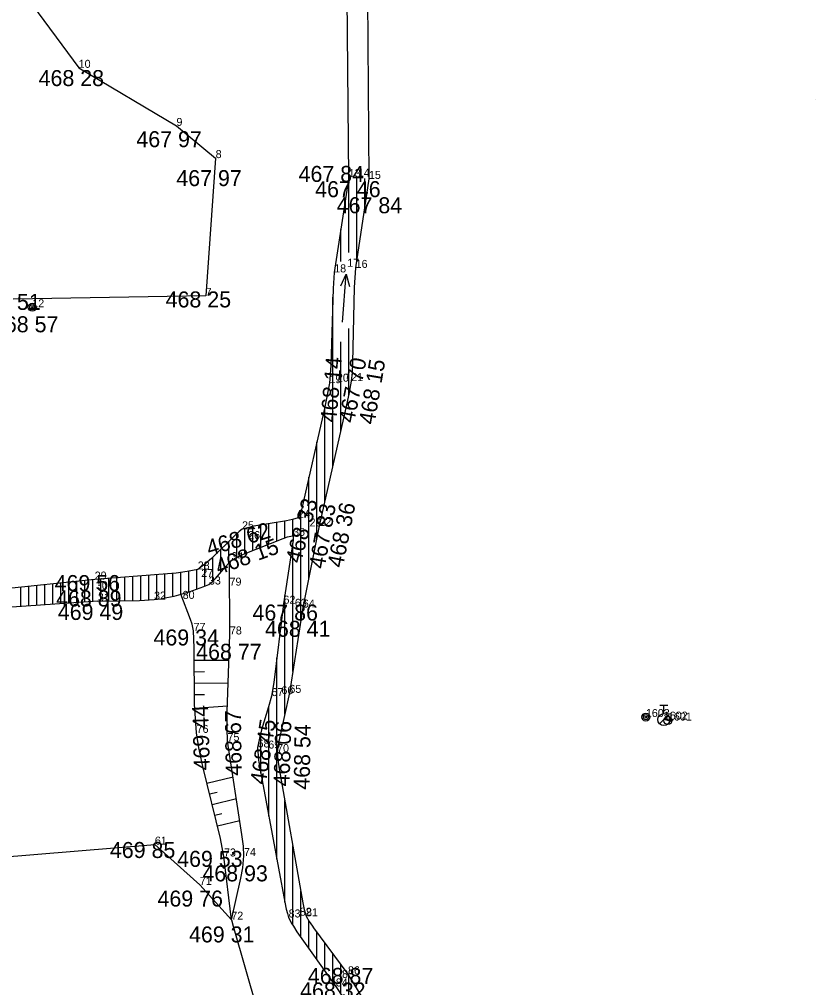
# Model space of a CAD drawing. Extents: x -559180 to -551373, y -1076947 to -1072071.
# Drawn here: x -553713.4 to -553663.6, y -1075753.8 to -1075693.3 of the extents above; entities that cross this region are included whole.
import ezdxf

# ---------------------------------------------------------------- set-up
doc = ezdxf.new("R2010")
doc.units = 0
for name, color, linetype in [('12_PLOTY', 7, 'Continuous'), ('1_VODA_ZN', 7, 'Continuous'), ('20_EL_ZN', 7, 'Continuous'), ('26_SRAFY', 7, 'Continuous'), ('27_HRANA_PATA', 7, 'Continuous'), ('28_VODA', 7, 'Continuous'), ('2_VODOVOD', 7, 'Continuous'), ('32', 7, 'Continuous'), ('3_BODY', 7, 'Continuous'), ('6_VYSKY', 7, 'Continuous')]:
    doc.layers.add(name, color=color, linetype=linetype)

# ---------------------------------------------------------------- blocks, each defined once
blk = doc.blocks.new('SLDP')
at = {"layer": '20_EL_ZN'}
for radius in [0.25, 0.158, 0.05]:
    blk.add_circle((0, 0), radius, dxfattribs=at)
blk = doc.blocks.new('VOTOK')
at = {"layer": '28_VODA'}
for p, q in [((-3, 0), (0, 0)), ((-0.75, 0.281), (0, 0)), ((0, 0), (-0.75, -0.281))]:
    blk.add_line(p, q, dxfattribs=at)
blk = doc.blocks.new('OSV')
at = {"layer": '1_VODA_ZN'}
for radius in [0.25, 0.158, 0.05]:
    blk.add_circle((0, 0), radius, dxfattribs=at)
blk = doc.blocks.new('HYP')
at = {"layer": '1_VODA_ZN'}
for p, q in [((-0.25, 0.9), (0.25, 0.9)), ((0, 0.375), (0, 0.9)), ((-0.265, -0.265), (0.265, 0.265))]:
    blk.add_line(p, q, dxfattribs=at)
blk.add_circle((0, 0), 0.375, dxfattribs=at)
blk = doc.blocks.new('SV')
at = {"layer": '1_VODA_ZN'}
blk.add_circle((0, 0), 0.25, dxfattribs=at)
blk = doc.blocks.new('POINT_DISPLAY')
blk.add_line((0, 0), (0, 0))

msp = doc.modelspace()

# ---------------------------------------------------------------- linework, layer by layer
at = {"layer": '12_PLOTY'}
for p, q in [((-553713.36, -1075691.4), (-553709.7, -1075696.37)), ((-553709.7, -1075696.37), (-553703.59, -1075700)), ((-553703.59, -1075700), (-553701.14, -1075702.01)), ((-553701.14, -1075702.01), (-553701.76, -1075710.62)), ((-553701.76, -1075710.62), (-553713.8, -1075710.82)), ((-553715.93, -1075745.79), (-553704.94, -1075744.9)), ((-553704.94, -1075744.9), (-553702.13, -1075747.42)), ((-553702.13, -1075747.42), (-553700.16, -1075749.59)), ((-553700.16, -1075749.59), (-553700.042, -1075750)), ((-553700.042, -1075750), (-553696.94, -1075760.8)), ((-553700.042, -1075750), (-553696.94, -1075760.8))]:
    msp.add_line(p, q, dxfattribs=at)
at = {"layer": '26_SRAFY'}
for p, q in [((-553700.306, -1075733.393), (-553702.473, -1075733.405)), ((-553701.827, -1075734.115), (-553702.469, -1075734.118)), ((-553700.355, -1075734.82), (-553702.465, -1075734.832)), ((-553701.837, -1075735.541), (-553702.461, -1075735.545)), ((-553700.404, -1075736.247), (-553702.439, -1075736.392)), ((-553700.053, -1075740.679), (-553701.685, -1075741.085)), ((-553701.048, -1075741.635), (-553701.519, -1075741.752)), ((-553699.843, -1075742.042), (-553701.353, -1075742.419)), ((-553700.752, -1075742.977), (-553701.187, -1075743.085)), ((-553699.632, -1075743.406), (-553701.021, -1075743.752))]:
    msp.add_line(p, q, dxfattribs=at)
at = {"layer": '27_HRANA_PATA'}
for p, q in [((-553700.25, -1075731.77), (-553700.279, -1075727.273)), ((-553700.16, -1075749.59), (-553700.62, -1075745.64))]:
    msp.add_line(p, q, dxfattribs=at)
for points in [[(-553702.52, -1075731.55), (-553702.616, -1075731.118), (-553702.705, -1075730.839), (-553703.311, -1075729.261)], [(-553702.33, -1075737.92), (-553702.458, -1075736.121), (-553702.477, -1075732.604), (-553702.52, -1075731.55)], [(-553700.4, -1075738.43), (-553700.429, -1075737.619), (-553700.416, -1075736.603), (-553700.25, -1075731.77)], [(-553700.62, -1075745.64), (-553700.83, -1075744.519), (-553701.951, -1075740.018), (-553702.192, -1075738.85), (-553702.33, -1075737.92)], [(-553699.37, -1075745.61), (-553699.409, -1075745.001), (-553699.498, -1075744.277), (-553700.4, -1075738.43)], [(-553700.16, -1075749.59), (-553699.561, -1075746.994), (-553699.447, -1075746.359), (-553699.37, -1075745.61)]]:
    msp.add_lwpolyline(points, dxfattribs=at)
at = {"layer": '28_VODA'}
for p, q in [((-553692.82, -1075703.2), (-553693.074, -1075675.193)), ((-553691.803, -1075675.429), (-553691.56, -1075703.31)), ((-553692.82, -1075703.2), (-553693.73, -1075709.15)), ((-553691.56, -1075703.31), (-553692.39, -1075708.87)), ((-553694.66, -1075724.99), (-553695.69, -1075730.09)), ((-553708.5, -1075729.7), (-553715.69, -1075730.19)), ((-553695.69, -1075730.09), (-553696.53, -1075735.42)), ((-553692.87, -1075753), (-553689.82, -1075758)), ((-553692.87, -1075753), (-553689.82, -1075758)), ((-553693.63, -1075753.76), (-553690.63, -1075758.32)), ((-553693.63, -1075753.76), (-553690.63, -1075758.32))]:
    msp.add_line(p, q, dxfattribs=at)
for points in [[(-553693.73, -1075709.15), (-553693.805, -1075710.166), (-553693.938, -1075714.975), (-553694.03, -1075716.07)], [(-553692.39, -1075708.87), (-553692.485, -1075710.089), (-553692.58, -1075714.771), (-553692.605, -1075715.394), (-553692.67, -1075715.94)], [(-553694.03, -1075716.07), (-553694.345, -1075717.655), (-553695.784, -1075723.979), (-553695.875, -1075724.23), (-553695.99, -1075724.48)], [(-553692.67, -1075715.94), (-553692.808, -1075716.753), (-553692.999, -1075717.617), (-553694.66, -1075724.99)], [(-553695.99, -1075724.48), (-553696.338, -1075724.585), (-553696.711, -1075724.665), (-553698.763, -1075725.012), (-553699.15, -1075725.101), (-553699.49, -1075725.2)], [(-553699.49, -1075725.2), (-553699.676, -1075725.348), (-553699.949, -1075725.59), (-553701.405, -1075727.029), (-553701.814, -1075727.376), (-553702.26, -1075727.71)], [(-553700.15, -1075727.13), (-553699.803, -1075726.942), (-553699.404, -1075726.758), (-553696.917, -1075725.774), (-553696.643, -1075725.678), (-553696.438, -1075725.628), (-553696.3, -1075725.61)], [(-553696.3, -1075725.61), (-553696.286, -1075725.723), (-553696.294, -1075725.875), (-553696.349, -1075726.298), (-553696.9, -1075729.85)], [(-553701.56, -1075728.65), (-553701.332, -1075728.454), (-553701.154, -1075728.27), (-553700.526, -1075727.545), (-553700.15, -1075727.13)], [(-553702.26, -1075727.71), (-553702.911, -1075727.833), (-553703.6, -1075727.931), (-553704.421, -1075728.004), (-553708.7, -1075728.34)], [(-553708.7, -1075728.34), (-553714.7, -1075728.963), (-553715.452, -1075729.029), (-553716.24, -1075729.06)], [(-553704.99, -1075729.59), (-553704.576, -1075729.537), (-553704.193, -1075729.471), (-553703.726, -1075729.372), (-553703.292, -1075729.255), (-553702.787, -1075729.099), (-553702.334, -1075728.938), (-553701.877, -1075728.778), (-553701.56, -1075728.65)], [(-553708.5, -1075729.7), (-553705.908, -1075729.639), (-553704.99, -1075729.59)], [(-553696.9, -1075729.85), (-553697.512, -1075734.763), (-553697.65, -1075735.62)], [(-553696.53, -1075735.42), (-553697.146, -1075738.246), (-553697.237, -1075738.668), (-553697.3, -1075739.12)], [(-553697.65, -1075735.62), (-553697.83, -1075736.288), (-553698.275, -1075737.738), (-553698.405, -1075738.249), (-553698.52, -1075738.83)], [(-553698.52, -1075738.83), (-553698.488, -1075739.322), (-553698.458, -1075739.624), (-553698.402, -1075739.999), (-553696.819, -1075748.504), (-553696.727, -1075748.938), (-553696.658, -1075749.196), (-553696.58, -1075749.45)], [(-553697.3, -1075739.12), (-553697.256, -1075739.602), (-553697.171, -1075740.165), (-553695.69, -1075748.542), (-553695.605, -1075748.945), (-553695.49, -1075749.38)], [(-553696.58, -1075749.45), (-553696.372, -1075749.845), (-553696.274, -1075750)], [(-553695.49, -1075749.38), (-553695.3, -1075749.7), (-553695.091, -1075750)], [(-553696.274, -1075750), (-553696.058, -1075750.344), (-553693.63, -1075753.76)], [(-553696.274, -1075750), (-553696.058, -1075750.344), (-553693.63, -1075753.76)], [(-553695.091, -1075750), (-553695.019, -1075750.103), (-553692.87, -1075753)], [(-553695.091, -1075750), (-553695.019, -1075750.103), (-553692.87, -1075753)]]:
    msp.add_lwpolyline(points, dxfattribs=at)
at = {"layer": '2_VODOVOD'}
for p, q in [((-553672.87, -1075737.15), (-553673.13, -1075737.09)), ((-553672.66, -1075737.21), (-553672.87, -1075737.15))]:
    msp.add_line(p, q, dxfattribs=at)
at = {"layer": '32'}
for p, q in [((-553692.82, -1075707.898), (-553692.82, -1075703.2)), ((-553692.32, -1075708.401), (-553692.32, -1075703.244)), ((-553691.82, -1075705.052), (-553691.82, -1075703.287)), ((-553693.32, -1075708.467), (-553693.32, -1075706.469)), ((-553693.82, -1075721.261), (-553693.82, -1075710.708)), ((-553692.82, -1075716.807), (-553692.82, -1075712.645)), ((-553693.32, -1075719.042), (-553693.32, -1075713.485)), ((-553694.32, -1075723.481), (-553694.32, -1075717.529)), ((-553694.82, -1075725.782), (-553694.82, -1075719.742)), ((-553695.32, -1075728.258), (-553695.32, -1075721.94)), ((-553695.82, -1075730.915), (-553695.82, -1075724.078)), ((-553699.32, -1075726.725), (-553699.32, -1075725.15)), ((-553698.82, -1075726.527), (-553698.82, -1075725.025)), ((-553698.32, -1075726.329), (-553698.32, -1075724.937)), ((-553697.82, -1075726.131), (-553697.82, -1075724.853)), ((-553697.32, -1075725.933), (-553697.32, -1075724.768)), ((-553696.82, -1075725.74), (-553696.82, -1075724.683)), ((-553696.32, -1075725.613), (-553696.32, -1075724.58)), ((-553699.82, -1075726.951), (-553699.82, -1075725.476)), ((-553700.32, -1075727.318), (-553700.32, -1075725.957)), ((-553696.32, -1075734.088), (-553696.32, -1075726.075)), ((-553701.32, -1075728.442), (-553701.32, -1075726.945)), ((-553700.82, -1075727.884), (-553700.82, -1075726.451)), ((-553701.82, -1075728.755), (-553701.82, -1075727.38)), ((-553706.82, -1075729.66), (-553706.82, -1075728.189)), ((-553706.32, -1075729.649), (-553706.32, -1075728.149)), ((-553705.82, -1075729.634), (-553705.82, -1075728.109)), ((-553705.32, -1075729.608), (-553705.32, -1075728.069)), ((-553704.82, -1075729.568), (-553704.82, -1075728.029)), ((-553704.32, -1075729.493), (-553704.32, -1075727.989)), ((-553703.82, -1075729.392), (-553703.82, -1075727.949)), ((-553703.32, -1075729.263), (-553703.32, -1075727.891)), ((-553702.82, -1075729.109), (-553702.82, -1075727.816)), ((-553702.32, -1075728.934), (-553702.32, -1075727.721)), ((-553712.82, -1075729.994), (-553712.82, -1075728.768)), ((-553712.32, -1075729.96), (-553712.32, -1075728.716)), ((-553711.82, -1075729.926), (-553711.82, -1075728.664)), ((-553711.32, -1075729.892), (-553711.32, -1075728.612)), ((-553710.82, -1075729.858), (-553710.82, -1075728.56)), ((-553710.32, -1075729.824), (-553710.32, -1075728.508)), ((-553709.82, -1075729.79), (-553709.82, -1075728.456)), ((-553709.32, -1075729.756), (-553709.32, -1075728.404)), ((-553708.82, -1075729.722), (-553708.82, -1075728.352)), ((-553708.32, -1075729.696), (-553708.32, -1075728.31)), ((-553707.82, -1075729.684), (-553707.82, -1075728.269)), ((-553707.32, -1075729.672), (-553707.32, -1075728.229)), ((-553713.32, -1075730.028), (-553713.32, -1075728.82)), ((-553696.82, -1075736.75), (-553696.82, -1075729.334)), ((-553697.32, -1075745.812), (-553697.32, -1075733.222)), ((-553697.82, -1075743.126), (-553697.82, -1075736.251)), ((-553698.32, -1075740.44), (-553698.32, -1075737.915)), ((-553696.82, -1075748.499), (-553696.82, -1075742.15)), ((-553696.32, -1075749.928), (-553696.32, -1075744.979)), ((-553695.82, -1075750), (-553695.82, -1075747.807)), ((-553695.32, -1075750), (-553695.32, -1075749.666)), ((-553695.82, -1075750.679), (-553695.82, -1075750)), ((-553695.82, -1075750.679), (-553695.82, -1075750)), ((-553695.32, -1075751.382), (-553695.32, -1075750)), ((-553695.32, -1075751.382), (-553695.32, -1075750)), ((-553694.82, -1075752.086), (-553694.82, -1075750.371)), ((-553694.82, -1075752.086), (-553694.82, -1075750.371)), ((-553694.32, -1075752.789), (-553694.32, -1075751.045)), ((-553694.32, -1075752.789), (-553694.32, -1075751.045)), ((-553693.82, -1075753.493), (-553693.82, -1075751.719)), ((-553693.82, -1075753.493), (-553693.82, -1075751.719)), ((-553693.32, -1075754.231), (-553693.32, -1075752.393)), ((-553693.32, -1075754.231), (-553693.32, -1075752.393)), ((-553692.82, -1075754.991), (-553692.82, -1075753.082)), ((-553692.82, -1075754.991), (-553692.82, -1075753.082))]:
    msp.add_line(p, q, dxfattribs=at)

# ---------------------------------------------------------------- block references
at = {"layer": '1_VODA_ZN'}
for name, p in [('POINT_DISPLAY', (-553709.7, -1075696.37)), ('POINT_DISPLAY', (-553663.64, -1075698.344)), ('POINT_DISPLAY', (-553703.59, -1075700)), ('POINT_DISPLAY', (-553701.14, -1075702.01)), ('POINT_DISPLAY', (-553692.82, -1075703.2)), ('POINT_DISPLAY', (-553692.25, -1075703.17)), ('POINT_DISPLAY', (-553691.56, -1075703.31)), ('POINT_DISPLAY', (-553692.91, -1075708.8)), ('POINT_DISPLAY', (-553693.73, -1075709.15)), ('POINT_DISPLAY', (-553692.39, -1075708.87)), ('POINT_DISPLAY', (-553701.76, -1075710.62)), ('POINT_DISPLAY', (-553712.6, -1075711.33)), ('POINT_DISPLAY', (-553694.03, -1075716.07)), ('POINT_DISPLAY', (-553693.56, -1075715.98)), ('POINT_DISPLAY', (-553692.67, -1075715.94)), ('POINT_DISPLAY', (-553695.99, -1075724.48)), ('POINT_DISPLAY', (-553695.27, -1075725.02)), ('POINT_DISPLAY', (-553694.66, -1075724.99)), ('POINT_DISPLAY', (-553699.49, -1075725.2)), ('POINT_DISPLAY', (-553696.3, -1075725.61)), ('POINT_DISPLAY', (-553699.11, -1075725.81)), ('POINT_DISPLAY', (-553700.15, -1075727.13)), ('POINT_DISPLAY', (-553702.26, -1075727.71)), ('POINT_DISPLAY', (-553702.04, -1075728.18)), ('POINT_DISPLAY', (-553708.7, -1075728.34)), ('POINT_DISPLAY', (-553701.56, -1075728.65)), ('POINT_DISPLAY', (-553700.27, -1075728.72)), ('POINT_DISPLAY', (-553708.63, -1075728.95)), ('POINT_DISPLAY', (-553708.5, -1075729.7)), ('POINT_DISPLAY', (-553704.99, -1075729.59)), ('POINT_DISPLAY', (-553703.2, -1075729.55)), ('POINT_DISPLAY', (-553696.9, -1075729.85)), ('POINT_DISPLAY', (-553696.19, -1075730.04)), ('POINT_DISPLAY', (-553695.69, -1075730.09)), ('POINT_DISPLAY', (-553702.52, -1075731.55)), ('POINT_DISPLAY', (-553700.25, -1075731.77)), ('POINT_DISPLAY', (-553696.53, -1075735.42)), ('POINT_DISPLAY', (-553697.65, -1075735.62)), ('POINT_DISPLAY', (-553697.03, -1075735.5)), ('HYP', (-553673.13, -1075737.09)), ('POINT_DISPLAY', (-553674.25, -1075736.93)), ('POINT_DISPLAY', (-553673.13, -1075737.09)), ('SV', (-553672.87, -1075737.15)), ('POINT_DISPLAY', (-553672.87, -1075737.15)), ('POINT_DISPLAY', (-553702.33, -1075737.92)), ('POINT_DISPLAY', (-553700.4, -1075738.43)), ('POINT_DISPLAY', (-553698.52, -1075738.83)), ('POINT_DISPLAY', (-553697.85, -1075738.9)), ('POINT_DISPLAY', (-553697.3, -1075739.12)), ('POINT_DISPLAY', (-553704.94, -1075744.9)), ('POINT_DISPLAY', (-553700.62, -1075745.64)), ('POINT_DISPLAY', (-553699.37, -1075745.61)), ('POINT_DISPLAY', (-553702.13, -1075747.42)), ('POINT_DISPLAY', (-553695.88, -1075749.34)), ('POINT_DISPLAY', (-553700.16, -1075749.59)), ('POINT_DISPLAY', (-553696.58, -1075749.45)), ('POINT_DISPLAY', (-553695.49, -1075749.38)), ('POINT_DISPLAY', (-553693.24, -1075753.23)), ('POINT_DISPLAY', (-553692.87, -1075753)), ('POINT_DISPLAY', (-553693.63, -1075753.76))]:
    msp.add_blockref(name, p, dxfattribs=at)
at = {"layer": '1_VODA_ZN', "rotation": 90}
msp.add_blockref('OSV', (-553674.25, -1075736.93), dxfattribs=at)
at = {"layer": '20_EL_ZN'}
msp.add_blockref('SLDP', (-553712.6, -1075711.33), dxfattribs=at)
at = {"layer": '28_VODA', "xscale": 1.0000019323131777, "yscale": 1.000001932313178, "rotation": 85.6436938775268}
msp.add_blockref('VOTOK', (-553692.989, -1075709.271), dxfattribs=at)

# ---------------------------------------------------------------- texts
at = {"layer": '3_BODY'}
for s, p in [('10', (-553709.7, -1075696.37)), ('9', (-553703.59, -1075700)), ('8', (-553701.14, -1075702.01)), ('13', (-553692.82, -1075703.2)), ('14', (-553692.25, -1075703.17)), ('15', (-553691.56, -1075703.31)), ('18', (-553693.73, -1075709.15)), ('17', (-553692.91, -1075708.8)), ('16', (-553692.39, -1075708.87)), ('7', (-553701.76, -1075710.62)), ('12', (-553712.6, -1075711.33)), ('20', (-553693.56, -1075715.98)), ('21', (-553692.67, -1075715.94)), ('19', (-553694.03, -1075716.07)), ('24', (-553695.99, -1075724.48)), ('23', (-553695.27, -1075725.02)), ('22', (-553694.66, -1075724.99)), ('25', (-553699.49, -1075725.2)), ('35', (-553696.3, -1075725.61)), ('26', (-553699.11, -1075725.81)), ('34', (-553700.15, -1075727.13)), ('28', (-553702.26, -1075727.71)), ('29', (-553708.7, -1075728.34)), ('27', (-553702.04, -1075728.18)), ('33', (-553701.56, -1075728.65)), ('30', (-553708.63, -1075728.95)), ('79', (-553700.27, -1075728.72)), ('31', (-553708.5, -1075729.7)), ('32', (-553704.99, -1075729.59)), ('80', (-553703.2, -1075729.55)), ('62', (-553696.9, -1075729.85)), ('63', (-553696.19, -1075730.04)), ('64', (-553695.69, -1075730.09)), ('77', (-553702.52, -1075731.55)), ('78', (-553700.25, -1075731.77)), ('67', (-553697.65, -1075735.62)), ('66', (-553697.03, -1075735.5)), ('65', (-553696.53, -1075735.42)), ('1603', (-553674.25, -1075736.93)), ('1602', (-553673.13, -1075737.09)), ('1601', (-553672.87, -1075737.15)), ('76', (-553702.33, -1075737.92)), ('75', (-553700.4, -1075738.43)), ('68', (-553698.52, -1075738.83)), ('69', (-553697.85, -1075738.9)), ('70', (-553697.3, -1075739.12)), ('61', (-553704.94, -1075744.9)), ('74', (-553699.37, -1075745.61)), ('73', (-553700.62, -1075745.64)), ('71', (-553702.13, -1075747.42)), ('72', (-553700.16, -1075749.59)), ('83', (-553696.58, -1075749.45)), ('82', (-553695.88, -1075749.34)), ('81', (-553695.49, -1075749.38)), ('85', (-553693.24, -1075753.23)), ('86', (-553692.87, -1075753)), ('84', (-553693.63, -1075753.76))]:
    msp.add_text(s, height=0.5, dxfattribs=at).set_placement(p)
at = {"layer": '6_VYSKY'}
for s, p in [('468 28', (-553712.205, -1075697.51)), ('467 97', (-553706.095, -1075701.328)), ('467 97', (-553703.598, -1075703.759)), ('467 84', (-553695.957, -1075703.498)), ('467 46', (-553694.919, -1075704.451)), ('467 84', (-553693.574, -1075705.456)), ('468 51', (-553716.165, -1075711.492)), ('468 25', (-553704.265, -1075711.339)), ('468 57', (-553715.058, -1075712.892)), ('469 56', (-553711.205, -1075729.059)), ('468 89', (-553711.112, -1075730.02)), ('469 49', (-553711.005, -1075730.864)), ('467 86', (-553698.836, -1075730.899)), ('468 41', (-553698.054, -1075731.918)), ('469 34', (-553705.025, -1075732.457)), ('468 77', (-553702.358, -1075733.355)), ('469 85', (-553707.749, -1075745.736)), ('469 53', (-553703.545, -1075746.289)), ('468 93', (-553701.968, -1075747.195)), ('469 76', (-553704.775, -1075748.771)), ('469 31', (-553702.805, -1075751.011)), ('469 31', (-553702.805, -1075751.011)), ('468 87', (-553695.375, -1075753.602)), ('468 32', (-553695.862, -1075754.511))]:
    msp.add_text(s, height=1, dxfattribs=at).set_placement(p)
for s, rotation, p in [('468 14', 84.86761, (-553693.606, -1075718.548)), ('467 70', 78.86206, (-553692.488, -1075718.604)), ('468 15', 80.34315, (-553691.215, -1075718.698)), ('468 33', 74.82743, (-553695.827, -1075727.381)), ('467 83', 79.81123, (-553694.34, -1075727.715)), ('468 36', 78.61473, (-553693.197, -1075727.649)), ('468 62', 16.86214, (-553701.542, -1075726.88)), ('468 15', 19.74185, (-553700.947, -1075728.05)), ('469 44', 91.77108, (-553701.49, -1075740.25)), ('468 67', 90.81647, (-553699.509, -1075740.591)), ('468 45', 80.92432, (-553698.013, -1075741.186)), ('468 06', 88.25887, (-553696.526, -1075741.271)), ('468 54', 89.13366, (-553695.263, -1075741.475))]:
    msp.add_text(s, height=1, rotation=rotation, dxfattribs=at).set_placement(p)

doc.saveas('drawing.dxf')
